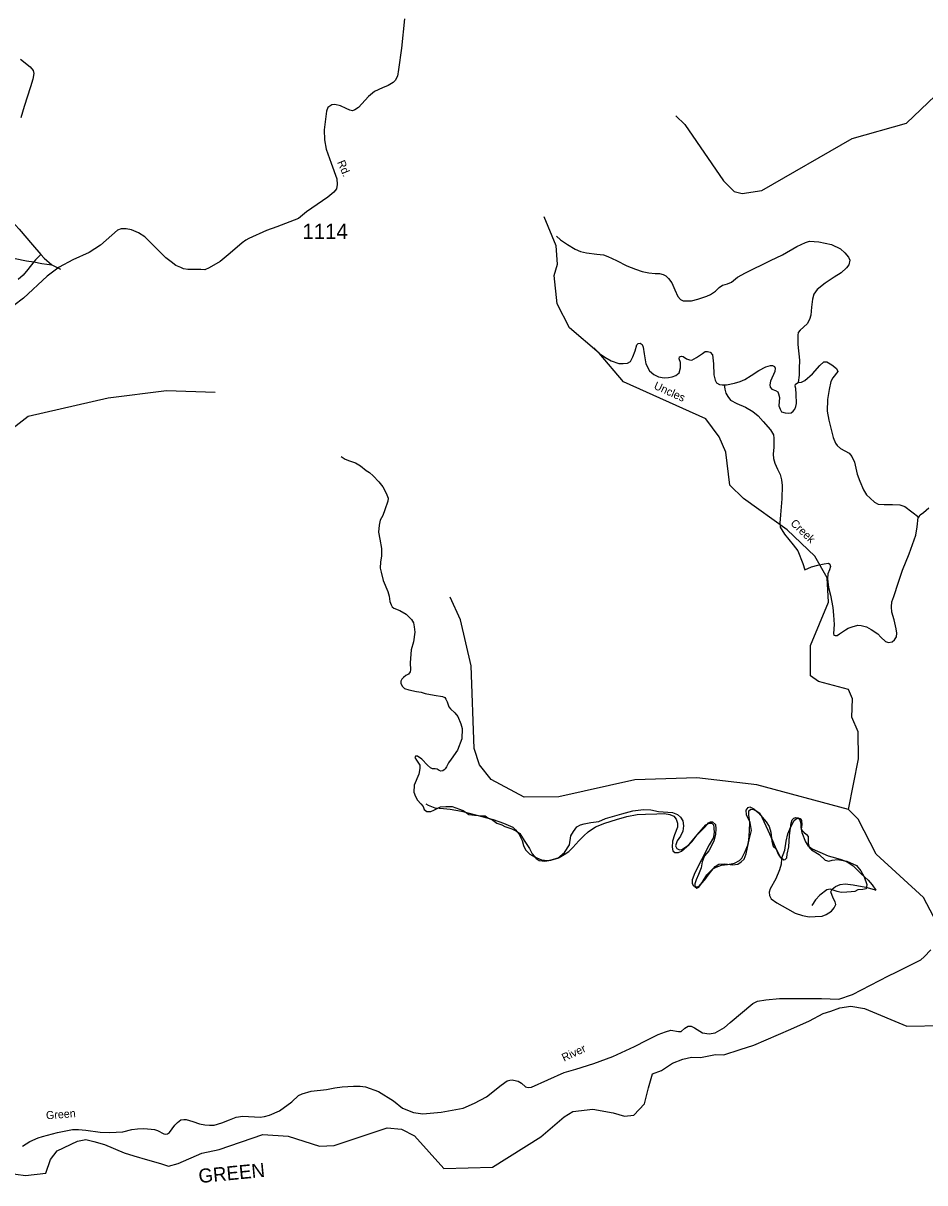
# Model space of a CAD drawing. Extents: x 884530 to 1028605, y 526725 to 653634.
# Drawn here: x 938802 to 946191, y 535226 to 544735 of the extents above; entities that cross this region are included whole.
import ezdxf

# ---------------------------------------------------------------- set-up
doc = ezdxf.new("R2010")
doc.units = 0
for name, color, linetype in [('Exist Hydrographic Creek Single Shore', 7, 'Continuous'), ('Exist Hydrographic Creek Single Shore Label', 7, 'Continuous'), ('Exist Hydrographic Misc Water Feature', 7, 'Continuous'), ('Exist Hydrographic River Shore Label', 7, 'Continuous'), ('Exist Road Non-System Type 51', 7, 'Continuous'), ('Exist Road Secondary Type 51 Attributed', 7, 'Continuous'), ('Exist Road Secondary Type 51 Label', 7, 'Continuous'), ('Exist Road Secondary Type 51 Number Label', 7, 'Continuous')]:
    doc.layers.add(name, color=color, linetype=linetype)

msp = doc.modelspace()

# ---------------------------------------------------------------- linework, layer by layer
at = {"layer": 'Exist Hydrographic Creek Single Shore'}
for points in [[(944151.6, 543975.3), (944223.9, 543904.9), (944540.9, 543442.4), (944629.6, 543355.3), (944695.8, 543337.5), (944855, 543363.8), (945595.8, 543788.7), (946042.2, 543914.2), (946275.4, 544139.3), (946418, 544392.3), (946426.7, 544635), (946488.2, 544725.7), (947212.6, 545157.4), (947577.6, 545337.1), (947941.4, 545480.7), (948002.7, 545561.5), (948007.1, 545686.1)], [(945565.2, 538285.8), (945646.8, 538701), (945646.4, 538924.2), (945592.4, 539043.4), (945597.7, 539194.2), (945566.9, 539270.4), (945319.3, 539337.7), (945254.1, 539381.7), (945254.7, 539631.1), (945400.9, 539985.8), (945391.4, 540186.2), (945289.4, 540365.5), (945063.6, 540580), (944706, 540836.7), (944593.1, 540947.2), (944561, 541217), (944507.4, 541342.8), (944395.9, 541489.4), (943723, 541795), (943523.1, 542028.8), (943280.3, 542237.2), (943178.8, 542432.8), (943153.8, 542666.3), (943182.1, 542757.6), (943171, 542908.8), (943071, 543147.1)], [(938671.3, 541378.4), (938843, 541512.8), (939498.8, 541663.6), (939976.3, 541722.9), (940376, 541708.3)], [(942101, 538332.4), (942120.4, 538321.3), (942175.8, 538299.3), (942247.5, 538294.9), (942301.4, 538290.8), (942392.9, 538273.6), (942519.9, 538241), (942654.6, 538206.1), (942739.6, 538175.2), (942814.6, 538142.4), (942837.7, 538119.6), (942864.5, 538086.6), (942892.6, 538033.4), (942901.1, 537991.3), (942919.8, 537956.5), (942954.7, 537921.2), (942991.9, 537899.8), (943051, 537873.8), (943100.9, 537868), (943141.3, 537876.4), (943193.8, 537892.5), (943236.7, 537917.1), (943273.7, 537943.7), (943306.9, 537974.7), (943354.8, 538028.9), (943396.3, 538071.5), (943433.5, 538104.2), (943493, 538144), (943568.2, 538175.5), (943665.4, 538205.9), (943750.3, 538229), (943834.9, 538245.9), (943900.9, 538247.6), (943995.3, 538252.1), (944057.3, 538253.8), (944101.2, 538246.3), (944134.7, 538231.1), (944153.8, 538208.5)], [(944153.8, 538208.5), (944164.5, 538174), (944163.5, 538142.1), (944139.2, 538078.9), (944123.4, 538027.4), (944119.5, 537977.5), (944126.4, 537949.2), (944143.9, 537934.6), (944171.9, 537935.6), (944198.3, 537944.7), (944260.4, 537998.5), (944325.2, 538078.2), (944396.3, 538161.8), (944422.8, 538174.8), (944444.8, 538174), (944458.3, 538161.5), (944461.5, 538139.4), (944463.8, 538093.2), (944463.6, 538087.2), (944458.6, 538057.3), (944424.4, 537996.6), (944359.9, 537872.8), (944306.1, 537766.7), (944286, 537711.3), (944285, 537679.3), (944296.2, 537660.9), (944320, 537652), (944342.2, 537659.3), (944367.4, 537688.4), (944405.6, 537751.1), (944453.2, 537799.3), (944481.9, 537814.4), (944524.5, 537830.9), (944574.8, 537837.1), (944631.2, 537847.2), (944671.9, 537867.5), (944690.7, 537889), (944718.6, 537942), (944740.4, 537993.2), (944748.1, 538035.1), (944754.5, 538108.7), (944757.2, 538182.7), (944749.4, 538239.1), (944750.5, 538275.1), (944765.2, 538288.6), (944787, 538287.7), (944808.8, 538277.1), (944840, 538257.9), (944856.9, 538225.3), (944905, 538117.5), (944942, 538032.1), (944991.9, 537916.1), (945016.6, 537881.2)], [(945016.6, 537881.2), (945043.3, 537954.3), (945054, 538028.1), (945068, 538087.6), (945094.1, 538144.7), (945120, 538195.8), (945136.5, 538209.3), (945154.8, 538214.5), (945170.5, 538212), (945182, 538195.5), (945182.9, 538163.5), (945177.6, 538125.6), (945182.7, 538099.5), (945213.9, 538022.3), (945232.7, 537991.7), (945267.7, 537964.4), (945313.2, 537944.6)], [(945016.6, 537881.2), (945013.1, 537837.5), (944999.4, 537791.9), (944970.7, 537718.9), (944923.8, 537636.4), (944916.7, 537608.7), (944917.7, 537580.7), (944932.8, 537554), (944979.8, 537522.3), (945066, 537471.3), (945128.7, 537437), (945188.1, 537418.8), (945243.7, 537406.9), (945293.9, 537409.1), (945350, 537413), (945382.5, 537425.9), (945425.7, 537454.3), (945448.6, 537481.6), (945461.6, 537507.1), (945456.4, 537529.3), (945441.4, 537559.8), (945421.2, 537610.6), (945432.1, 537634.2), (945458.8, 537655.2), (945497.5, 537671.9), (945539.6, 537678.4), (945603.5, 537670.1), (945708.9, 537650.4), (945776.1, 537629.8), (945790, 537625.4)], [(945313.2, 537944.6), (945330.8, 537936.1), (945399.8, 537907.5), (945459.3, 537889.5), (945506.9, 537877.7), (945554.1, 537858), (945605, 537826.1), (945668.7, 537759.8), (945726.9, 537707.6), (945759.5, 537668.6), (945790, 537625.4)], [(938501.5, 535329.4), (938819.5, 535284.6), (938987, 535304.2), (939025.4, 535415.5), (939078.9, 535487.4), (939246.7, 535568.1), (939314.6, 535581), (939380, 535565.4), (939468.3, 535540.9), (939630.4, 535470.7), (939709.8, 535448.1), (939820.1, 535414.7), (939927.1, 535382.9), (939992.2, 535362.8), (940072.5, 535384.6), (940264.6, 535469.8), (940408.4, 535499.9), (940766.3, 535622.7), (940974.3, 535608.7), (941230.6, 535525), (941350.9, 535531.7), (941785.6, 535677.7), (941901.8, 535665.5), (942008.5, 535610.8), (942248.9, 535343.4), (942649.5, 535355), (943043.9, 535601.9), (943234.4, 535765.8), (943306.3, 535810.9), (943470, 535829.3), (943637.2, 535799.2), (943730.7, 535772.5), (943807.6, 535779.2), (943894.5, 535872.8), (943927.9, 536004.9), (943959.7, 536120.2), (944033.2, 536145.3), (944123.5, 536205.5), (944207.5, 536240.2), (944280.2, 536256.1), (944354.1, 536254), (944475.3, 536278.3), (944543, 536274.9), (944679.2, 536318.4), (944789.5, 536354.3), (945092.4, 536486.8), (945245.3, 536552.9), (945358.5, 536612.7), (945421.2, 536634.4), (945494.7, 536659.5), (945585.8, 536672.8), (945698.4, 536655.5), (946043.3, 536510.7), (946335.5, 536514.6)]]:
    msp.add_lwpolyline(points, dxfattribs=at)
at = {"layer": 'Exist Hydrographic Misc Water Feature'}
for points in [[(945565.2, 538285.8), (944813.5, 538488.1), (944323.6, 538547.2), (943814.4, 538531.2), (943192.1, 538389.5), (942908.7, 538388.7), (942638.6, 538531.9), (942542.7, 538652), (942497.7, 538787.4), (942472, 539464), (942385.5, 539843.1), (942300.4, 540028.7)], [(946673.1, 536629.2), (946181.3, 537564.6), (945793.8, 537920.3), (945645.7, 538208.8), (945565.2, 538285.8)]]:
    msp.add_lwpolyline(points, dxfattribs=at)
at = {"layer": 'Exist Road Non-System Type 51'}
for points in [[(938779.7, 544441.2), (938859.5, 544378.4), (938884.5, 544347.5), (938889.5, 544321.2), (938879.8, 544275.6), (938861.5, 544212.1), (938809.7, 544051.9), (938782.4, 543958.9)], [(938570.9, 543250), (938585.1, 543141.3), (938606.1, 543002.6), (938612.4, 542960.3), (938627.2, 542871.5), (938628.7, 542853.5), (938634.2, 542841.4), (938643.8, 542829), (938665.6, 542822.2), (938734.9, 542805.8), (938828.4, 542786.5), (938888.2, 542778.3)], [(938570.9, 543250), (938626.9, 543193.8), (938648.2, 543177.2), (938767.6, 543044.8), (938877.2, 542918.7), (938946.2, 542838.1)], [(943172.7, 542988.8), (943205.4, 542957.7), (943264.3, 542921.5), (943324.7, 542881.3), (943370.2, 542863.6), (943419.8, 542852), (943503.5, 542840.9), (943557.2, 542835), (943594.8, 542821.6), (943663.7, 542789), (943750.3, 542745.9), (943819.3, 542717.5), (943874.8, 542699.6), (943930.3, 542687.4), (943982.1, 542683.6), (944018.1, 542682.3), (944045.9, 542673.3), (944069.5, 542662.4), (944090.7, 542641.8), (944117.5, 542604.7), (944143.4, 542547.7), (944167.5, 542492.8), (944188.6, 542468), (944212.2, 542459.3), (944246.2, 542458), (944280.4, 542458.7), (944330.9, 542470.9), (944403.8, 542496.5), (944436.3, 542509.2), (944477.3, 542537.8), (944506.2, 542566.8), (944533, 542585.9), (944555.4, 542593)], [(944555.4, 542593), (944575.5, 542598.2), (944606, 542611.2), (944657.4, 542651.4), (944720.7, 542687.1), (944926.6, 542787.8), (945024.4, 542836.4), (945142.8, 542904.3), (945214.1, 542937.6), (945246.5, 542946.4), (945322.4, 542941.9), (945427.6, 542919.9), (945500.3, 542883.3), (945537.2, 542852.1), (945565.9, 542816.9), (945577.3, 542792.5), (945567.7, 542752.9), (945551, 542729.4), (945505.3, 542687.1), (945448, 542653.1), (945374.2, 542603.7), (945310.3, 542552), (945282.9, 542513), (945271.5, 542471.2), (945263.2, 542405.5), (945258.6, 542339.6), (945245.3, 542304.1), (945226.2, 542268.8), (945170.4, 542218.8), (945153.6, 542199.3), (945150.7, 542175.3), (945150, 542099.3), (945163.4, 541972.8), (945163, 541902.8), (945163.1, 541848.8), (945152.9, 541789)], [(938946.2, 542838.1), (938902.7, 542793.8), (938888.2, 542778.3)], [(938946.2, 542838.1), (938973.2, 542807.2), (939037.3, 542752.8)], [(938888.2, 542778.3), (938839.7, 542714), (938802.2, 542669.2), (938760.8, 542632.8)], [(938888.2, 542778.3), (938955.7, 542763.9), (939037.3, 542752.8)], [(939037.3, 542752.8), (939080.5, 542731.4), (939106.1, 542718.5)], [(943477.8, 542073.2), (943526.3, 542027.4), (943569.3, 541996), (943622.1, 541966.1), (943683.5, 541943.8), (943719.5, 541944.5), (943755.6, 541947.2), (943778, 541960.5), (943799.4, 541997.7), (943817.2, 542047.2), (943831, 542096.7), (943841.4, 542108.3), (943859.5, 542109.7), (943875.1, 542099), (943884.5, 542078.6), (943892.3, 542022.5), (943905.5, 541942), (943935.6, 541884.8), (943970.3, 541853.4), (944007.8, 541836.1), (944055.4, 541826.5), (944091.7, 541829.2), (944121.8, 541836), (944152.2, 541847), (944177.1, 541868.1), (944188.5, 541909.7), (944190, 541951.6), (944179.2, 541982.1), (944181.7, 542000), (944196, 542005.5), (944211.8, 542001), (944239.2, 541983.9), (944262.8, 541973.2), (944282.8, 541972.4), (944321.6, 541993), (944368.9, 542027.3), (944391.4, 542042.6), (944411.5, 542043.8), (944431.3, 542037.2), (944450.5, 542014.4), (944453.6, 541990.3), (944459.8, 541942), (944462.6, 541851.9), (944473.1, 541807.5), (944484.3, 541787.1), (944507.8, 541772.2), (944529.8, 541769.4), (944545.8, 541768.8)], [(945152.9, 541789), (945181, 541792), (945207.4, 541805.1), (945271.5, 541858.8), (945331.9, 541926.8), (945365.2, 541957.6), (945389.1, 541956.7), (945428.3, 541933.3), (945467.3, 541903.9), (945478.4, 541879.5), (945438.3, 541826.9), (945421.3, 541795.4), (945409, 541729.8), (945393.9, 541648.3), (945392.6, 541552.3), (945405.9, 541479.8), (945440.9, 541338.5), (945459.1, 541289.7), (945472.5, 541271.2), (945499.7, 541248.3), (945537.1, 541228.9), (945570.3, 541209.7), (945593.3, 541180.8), (945615.8, 541134.1), (945636.2, 541037.3), (945658.1, 540978.4), (945689.7, 540909.2), (945714.3, 540868.3), (945743.3, 540839.3), (945778.1, 540808), (945809.5, 540790.9), (945859.4, 540787.1), (945925.5, 540788.6), (945987.5, 540786.5), (946027, 540771.1), (946085.5, 540727), (946141.8, 540682.8)], [(944545.8, 541768.8), (944565.8, 541770), (944632.3, 541783.7), (944678.7, 541796.2), (944715.5, 541812.8), (944768.5, 541845), (944830.2, 541886.7), (944889.2, 541916.5), (944925.6, 541927.4), (944943.7, 541928.6), (944959.5, 541920.1), (944965, 541905.8), (944962.1, 541879.9), (944927.1, 541799.2), (944920.1, 541769.5), (944923.2, 541749.2), (944938.8, 541734.7), (944968.3, 541721.7), (944985.9, 541710.9), (944993.4, 541696.8), (945000.4, 541666.4), (944995.8, 541596.5), (945004.9, 541570.1), (945018.2, 541547.7), (945045.8, 541538.7), (945073.8, 541537.7), (945095.9, 541540.9), (945112.4, 541554.4), (945127.1, 541569.9), (945133.7, 541591.5), (945138.6, 541615.4), (945137.4, 541693.5), (945135.1, 541739.7), (945129.7, 541757.9), (945132.4, 541775.8), (945152.9, 541789)], [(944545.8, 541768.8), (944552.4, 541732.5), (944559.4, 541700.3), (944576.4, 541673.6), (944599.3, 541644.7), (944650.3, 541616.9), (944721.3, 541586.4), (944782, 541550.2), (944824.9, 541516.5), (944867.2, 541469.1), (944926.8, 541400.9), (944951.4, 541360), (944954.4, 541331.9), (944953.7, 541257.9), (944947.6, 541200), (944952.5, 541165.9), (944963.1, 541127.5), (944985.3, 541076.6), (945005.6, 541033.8), (945018.1, 540989.3), (945022.4, 540943.2), (945018.6, 540835.3), (945009.8, 540703.4), (945003.4, 540633.7), (945006.3, 540603.5), (945042.2, 540546.1), (945113, 540457.5), (945151.4, 540408.1), (945191.8, 540304.7), (945207.7, 540252.1)], [(941408.4, 541182.7), (941441.4, 541159.7), (941476.4, 541146.7), (941526.4, 541130.7), (941567.4, 541104.6), (941611.4, 541067.6), (941639.4, 541050.6), (941669.4, 541023.6), (941716.4, 540972.6), (941749.4, 540932.5), (941776.4, 540880.5), (941792.4, 540840), (941790.4, 540814.9), (941765.4, 540743.9), (941749.4, 540696.9), (941727.4, 540658.8), (941719.4, 540617.8), (941713.4, 540561.3), (941723.4, 540503.2), (941737.4, 540427.2), (941737.4, 540394.2), (941737.4, 540363.1), (941729.4, 540319.1), (941728.4, 540266.6), (941734.4, 540233.6), (941753.4, 540164.5), (941789.4, 540073.4), (941801.4, 540035.9), (941807.4, 539992.9), (941818.4, 539964.9), (941826.4, 539948.9), (941840.4, 539937.8), (941889.4, 539917.8), (941939.4, 539887.8), (941966.4, 539862.8), (941985.4, 539843.8), (941999.4, 539818.8), (942007.4, 539784.2), (942010.4, 539740.2), (941999.4, 539661.2), (941981.4, 539595.6), (941973.4, 539488.5), (941975.4, 539433.5), (941973.4, 539414.5), (941960.4, 539397.5), (941938.4, 539386.5), (941918.4, 539370.5), (941905.4, 539356.4), (941896.4, 539340.4), (941896.4, 539320.4), (941909.4, 539296.4), (941927.4, 539277.9), (941963.4, 539267.9), (942024.4, 539253.9), (942062.4, 539247.9), (942095.4, 539238.9), (942169.4, 539223.9), (942239.4, 539213.9), (942256.4, 539205.8), (942265.4, 539192.8), (942275.4, 539170.8), (942289.4, 539129.8), (942303.4, 539112.8), (942338.4, 539079.8), (942365.4, 539048.2), (942389.4, 538988.2), (942400.4, 538952.2), (942396.4, 538866.6), (942361.4, 538772.5), (942309.4, 538698.5), (942287.4, 538668.5), (942270.4, 538637.5), (942259.4, 538621.4), (942251.4, 538613.4), (942240.4, 538604.4), (942223.4, 538602.4), (942210.4, 538606.4), (942193.4, 538617.4), (942179.4, 538620.4), (942155.4, 538620.4), (942141.4, 538628.5), (942116.4, 538650.5), (942069.4, 538698.5), (942032.4, 538724), (942018.4, 538724), (942012.4, 538713), (942025.4, 538691), (942053.4, 538650), (942053.4, 538622.9), (942043.4, 538575.9), (942005.4, 538486.4), (942003.4, 538429.3), (942016.4, 538393.3), (942032.4, 538363.3), (942060.4, 538332.2), (942079.4, 538310.2), (942087.4, 538286.2), (942109.4, 538269.2), (942120.4, 538269.2), (942142.4, 538271.2), (942167.4, 538282.2)], [(946141.8, 540682.8), (946154.6, 540704.4), (946181.4, 540723.4), (946224.8, 540762)], [(945207.7, 540252.1), (945262.6, 540276), (945315.3, 540290.2), (945365.8, 540302.4), (945401.9, 540307.2), (945413.7, 540298.8), (945418.9, 540280.5), (945410, 540252.8), (945396.7, 540219.3), (945393.2, 540177.4), (945402.6, 540107), (945418.6, 540044.4), (945438.9, 539943.6), (945442.7, 539881.3), (945449.9, 539803.1), (945443.2, 539731.3), (945446.8, 539717.2), (945456.7, 539712.8), (945472.7, 539714.3), (945493.2, 539727.4), (945540.4, 539759.7), (945563, 539775.1), (945597.4, 539785.8), (945641.8, 539798.3), (945669.8, 539797.1), (945713.4, 539783.6), (945752.6, 539764.2), (945805.2, 539726.4), (945832.5, 539701.2), (945869.2, 539664.1), (945892.8, 539655.2), (945923.2, 539662), (945943.7, 539679.4), (945958.6, 539702.7), (945963.6, 539732.6), (945956.9, 539768.9), (945939.6, 539841.5), (945921.8, 539904.3), (945917.3, 539948.4), (945921, 539990.3), (945938.5, 540033.7), (945974.7, 540152.4), (946008.2, 540249.4), (946063.2, 540383.5), (946116.7, 540537.7), (946129, 540605.2), (946137.8, 540681.1), (946141.8, 540682.8)], [(942167.4, 538282.2), (942222.4, 538308.2), (942266.4, 538310.2), (942318.4, 538312.2), (942407.4, 538278.7), (942431.4, 538262.7), (942453.4, 538245.7), (942500.4, 538240.7), (942558.4, 538233.7), (942588.4, 538233.7), (942610.4, 538218.7), (942651.4, 538198.7), (942684.4, 538174.6), (942723.4, 538160.6), (942748.4, 538146.6), (942807.4, 538128.1), (942845.4, 538109.1), (942873.4, 538090.1), (942908.4, 538034), (942950.4, 537966), (942974.4, 537922), (943005.4, 537885.4), (943030.4, 537869.4), (943077.4, 537863.4), (943126.4, 537871.9), (943184.4, 537888.9), (943239.4, 537935), (943278.4, 537998), (943291.4, 538070.1), (943311.4, 538105.1), (943338.4, 538144.1), (943368.4, 538160.1), (943399.4, 538169.1), (943454.4, 538180.1), (943520.4, 538188.1), (943575.5, 538213.2), (943707.5, 538252.7), (943798.5, 538275.7), (943886.5, 538285.7), (943946.5, 538283.7), (944007.5, 538271.7), (944122.5, 538263.2), (944164.5, 538246.2), (944188.5, 538224.2), (944208.5, 538194.2), (944213.5, 538153.1), (944208.5, 538109.1), (944189.5, 538068.1), (944162.5, 538029), (944148.5, 537988.5), (944159.5, 537967.5), (944181.5, 537956.5), (944200.5, 537958.5), (944247.5, 537988.5), (944285.5, 538024.5), (944324.5, 538079.6), (944370.5, 538123.6), (944387.5, 538142.6), (944406.5, 538164.6), (944417.5, 538178.6), (944434.5, 538186.6), (944450.5, 538186.6), (944475.5, 538162.6), (944478.5, 538129.6), (944476.5, 538085.6), (944462.5, 538027.5), (944421.5, 537948.5), (944386.5, 537908), (944366.5, 537858.9), (944358.5, 537808.9), (944336.5, 537753.9), (944317.5, 537709.8), (944306.5, 537676.8), (944306.5, 537654.8), (944322.5, 537640.8), (944338.5, 537648.8), (944360.5, 537678.8), (944388.5, 537708.8), (944415.5, 537747.8), (944445.5, 537785.9), (944473.5, 537818.9), (944503.5, 537838.9), (944553.5, 537840.9), (944617.5, 537834.4), (944658.5, 537837.4), (944685.5, 537856.4), (944710.5, 537880.4), (944726.5, 537922.5), (944751.5, 538037.5), (944771.5, 538114.6), (944760.5, 538179.1), (944729.5, 538243.2), (944727.5, 538280.2), (944743.5, 538302.2), (944757.5, 538308.2), (944790.5, 538292.2), (944828.5, 538259.2), (944892.5, 538185.1), (944916.5, 538148.1), (944930.5, 538102.1), (944938.5, 538028)], [(944938.5, 538028), (944947.5, 537987), (944969.5, 537968), (944991.5, 537926), (945002.5, 537902), (945035.5, 537875.4), (945046.5, 537877.4), (945060.5, 537890.4), (945063.5, 537921.5), (945076.5, 537981.5), (945083.5, 538073.6), (945097.5, 538175.1), (945104.5, 538202.2), (945118.5, 538216.2), (945134.5, 538221.2), (945154.5, 538217.2), (945167.5, 538200.2), (945176.5, 538167.1), (945176.5, 538137.1), (945187.5, 538115.1), (945200.5, 538101.1), (945222.5, 538082.1), (945236.5, 538065.1), (945236.5, 538043), (945236.5, 538010), (945244.5, 537975), (945261.5, 537955), (945324.5, 537917), (945374.5, 537871.4), (945404.5, 537862.4), (945432.5, 537871.4), (945479.5, 537876.4), (945553.5, 537863.4), (945630.5, 537827.4), (945668.5, 537783.4), (945693.5, 537734.3), (945717.5, 537671.8), (945711.5, 537635.8), (945684.5, 537629.8), (945643.5, 537627.8), (945618.5, 537613.8), (945588.5, 537611.8), (945552.5, 537608.8), (945506.5, 537605.7), (945473.5, 537613.8), (945415.5, 537633.8), (945387.5, 537628.3), (945330.5, 537585.2), (945294.5, 537547.2), (945266.5, 537500.2)]]:
    msp.add_lwpolyline(points, dxfattribs=at)
at = {"layer": 'Exist Road Secondary Type 51 Attributed'}
for points in [[(941926.7, 544771.2), (941901.2, 544529.2), (941878.3, 544354), (941869.4, 544301.3), (941851.5, 544266.3), (941834, 544247.9), (941792.2, 544223.6), (941746.2, 544203.8), (941681.3, 544174.7), (941630.9, 544133.2), (941550.3, 544042.6), (941521.2, 544024), (941501, 544016.7), (941479.8, 544021.8), (941448.4, 544035.2), (941401.5, 544058.5), (941356.6, 544067.7), (941330.9, 544064.9), (941299.5, 544043.6), (941286.3, 544014.1), (941269.1, 543860), (941270.8, 543779.7), (941284.1, 543701.1), (941324.9, 543587.5), (941371.9, 543457.8), (941376, 543411), (941368.5, 543375.9), (941348, 543350.4), (941297.9, 543309.5), (941123.7, 543189.3), (941057.7, 543132.1), (940880.8, 543063.8)], [(940880.8, 543063.8), (940795.7, 543035.8), (940651.1, 542970), (940627.8, 542955), (940596.4, 542933.8), (940497.9, 542849.8), (940415.9, 542779.8), (940326.5, 542729.7), (940291.4, 542711.3), (940256.3, 542715.5), (940150.8, 542716.4), (940115.9, 542721.3), (940092.6, 542731.6), (940053.3, 542748.1), (940013.1, 542777.5), (939971.7, 542811.1), (939865.1, 542917.2), (939798.1, 542983.1), (939746.6, 543016.4), (939688.5, 543040.3), (939645.1, 543047.8), (939604.1, 543047.8), (939575.7, 543038.6), (939436.6, 542914.4), (939342.3, 542854.1), (939207.6, 542794.1), (939095.8, 542734), (938999.1, 542659.9), (938805.1, 542481), (938724.6, 542418.7)], [(945018.2, 536736.1), (945346, 536736.1), (945487.1, 536730.6), (945598.2, 536770.3), (945894.5, 536922.2), (945958, 536952.7), (946115.6, 537033.1), (946159.4, 537055.3), (946186.4, 537079.1), (946241.1, 537136.5)], [(941086.9, 535955.9), (941161, 535975.9), (941287.9, 535989.8), (941356.8, 536005.3), (941414.9, 536012.4), (941507.8, 536016.8), (941563.8, 536017.6), (941607.5, 536012.4), (941714.4, 535975.6), (941838.1, 535897), (941911.6, 535836.8), (942000.2, 535801.7), (942077.9, 535790.9), (942228.3, 535804.2), (942408.3, 535836.4), (942500.7, 535877.8), (942599.3, 535930.6), (942718.8, 536025.8), (942767.3, 536060.9), (942791.6, 536068.4), (942809.5, 536070.9), (942821.6, 536068.4), (942857.6, 536058.8), (942886.8, 536041.7), (942918.5, 536011.6), (942939.2, 536005.9), (942968.5, 536009.6), (943235.3, 536130.1), (943330.5, 536156.2), (943477.6, 536204.7), (943635.5, 536262.4), (943812.6, 536342.6), (943912.9, 536396.1), (944004.8, 536442.9), (944066.7, 536464.7), (944110.1, 536476.4), (944172.4, 536467.6), (944194.9, 536467.6), (944225.8, 536492.7), (944250.9, 536511.1), (944277.6, 536511.1), (944302.7, 536497.7), (944368.8, 536454.3), (944422.9, 536445.9), (944474.3, 536454.3), (944550.6, 536498.7), (944596.4, 536539), (944780.9, 536695.9), (944821.1, 536713.9), (944887.7, 536725), (945000.8, 536736.1), (945018.2, 536736.1)], [(938796.3, 535526), (938855.8, 535565.1), (938925.6, 535593.1), (938960.7, 535605.2), (939083.1, 535638.7), (939206.4, 535661.9), (939253.8, 535661.9), (939315.2, 535656.4), (939432, 535641.2), (939510.3, 535637.6), (939617.5, 535644.5), (939691.6, 535661.4), (939738.2, 535667.1), (939790.5, 535672.1), (939851.4, 535666.7), (939879, 535662.5), (939902.6, 535655.2), (939954.1, 535626), (939968.6, 535623.8), (939984.5, 535627.6), (940000, 535639.3), (940043.6, 535697.6), (940066.1, 535721.3), (940094, 535741.3), (940117.2, 535745.3), (940137.5, 535745.1), (940191.3, 535729.2), (940246.3, 535708.9), (940290.1, 535700.9), (940329, 535697.2), (940367.6, 535697.5), (940429.7, 535718.1), (940493.6, 535743.3), (940546.1, 535765), (940600.5, 535771.1), (940744.5, 535765), (940780, 535769.7), (940821.1, 535781.5), (940902.2, 535815.1), (941004.2, 535888.7), (941057.7, 535940.9), (941086.9, 535955.9)]]:
    msp.add_lwpolyline(points, dxfattribs=at)

# ---------------------------------------------------------------- texts
at = {"layer": 'Exist Hydrographic Creek Single Shore Label'}
for s, rotation, p in [('Uncles', 335.57183, (943965, 541739.2)), ('Uncles', 335.57183, (943965, 541739.2)), ('Creek', 316.45376, (945085.6, 540627)), ('Creek', 316.45376, (945085.6, 540627))]:
    msp.add_text(s, height=65.62, rotation=rotation, dxfattribs=at).set_placement(p)
at = {"layer": 'Exist Hydrographic River Shore Label'}
msp.add_text('GREEN', height=114.83, rotation=5.42879, dxfattribs=at).set_placement((940243.9, 535223))
msp.add_text('GREEN', height=114.83, rotation=5.42879, dxfattribs=at).set_placement((940243.9, 535223))
at = {"layer": 'Exist Road Secondary Type 51 Label'}
for s, rotation, p in [('Rd.', 292.80604, (941374.3, 543595.1)), ('River', 25.11775, (943234.6, 536218)), ('Green', 4.33128, (938990.7, 535746))]:
    msp.add_text(s, height=65.62, rotation=rotation, dxfattribs=at).set_placement(p)
at = {"layer": 'Exist Road Secondary Type 51 Number Label'}
msp.add_text('1114', height=125, dxfattribs=at).set_placement((941090.1, 542965.4))

doc.saveas('drawing.dxf')
